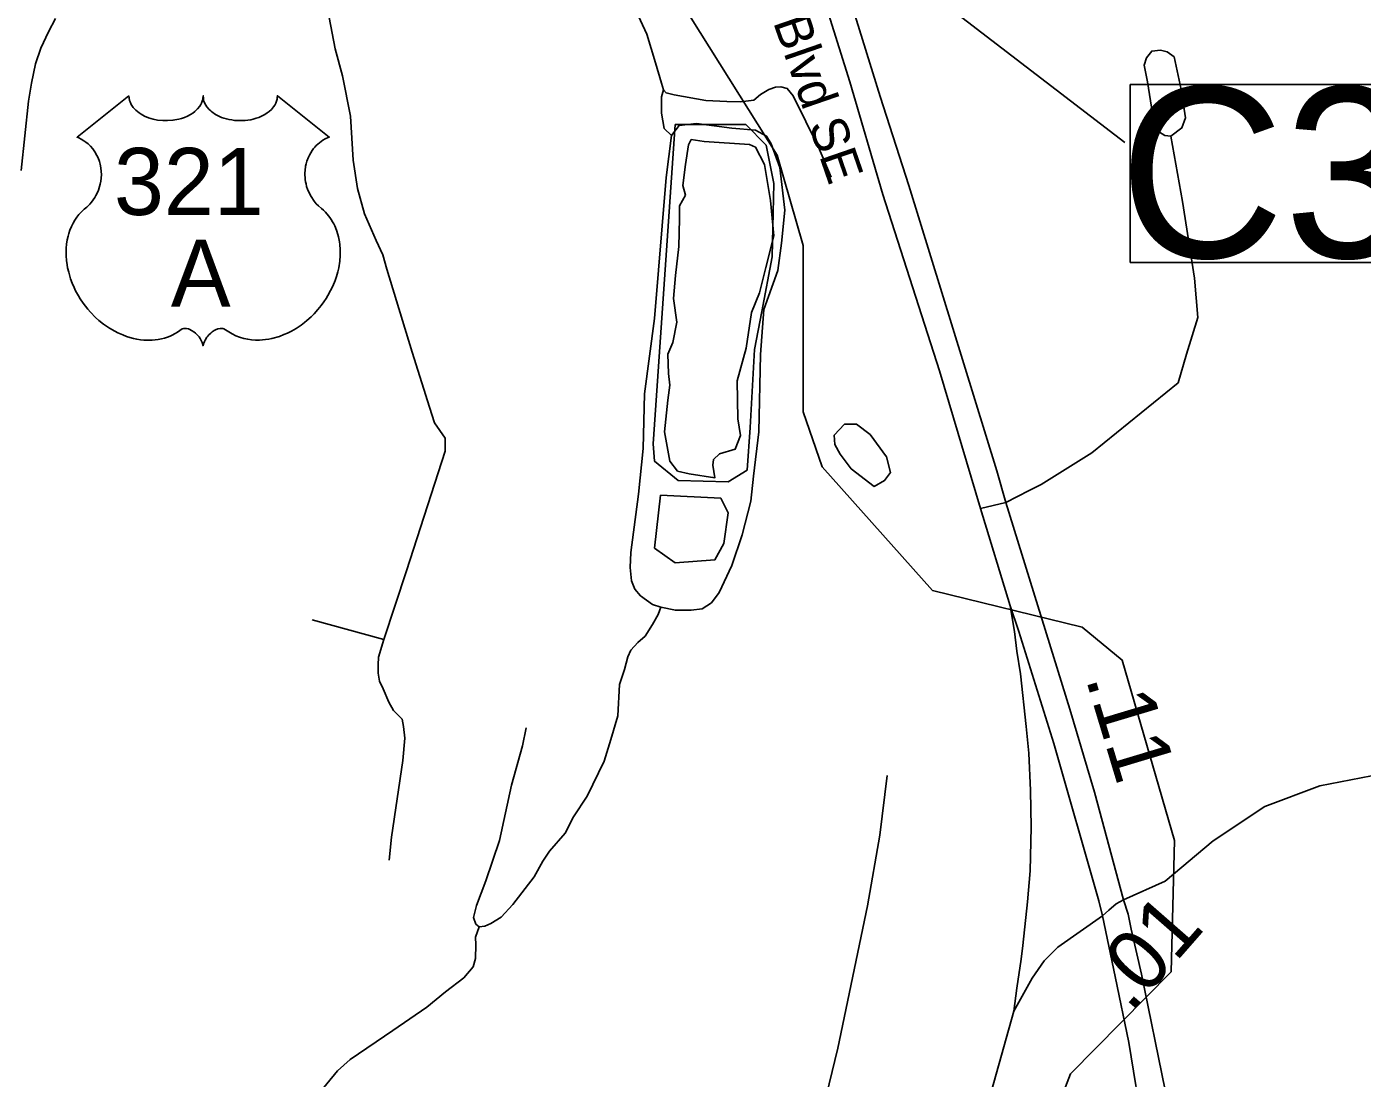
# Model space of a CAD drawing. Extents: x 1159738 to 1321356, y 736314 to 882035.
# Drawn here: x 1250802 to 1253540, y 791220 to 793376 of the extents above; entities that cross this region are included whole.
import ezdxf

# ---------------------------------------------------------------- set-up
doc = ezdxf.new("R2010")
doc.units = 0
for name, color, linetype in [('Exist Hydrographic Misc Water Feature', 7, 'Continuous'), ('Exist Hydrographic Pond Under 1500 Sq Ft', 7, 'Continuous'), ('Exist Road Non-System Type 51', 7, 'Continuous'), ('Exist Road Primary Interstate Ramp 1 Lane Attributed', 7, 'Continuous'), ('Exist Road Primary US Attributed', 7, 'Continuous'), ('Exist Road Primary US Divided Attributed', 7, 'Continuous'), ('Exist Road Primary US Label', 7, 'Continuous'), ('Exist Road Primary US Mileage Hundredths English Label', 7, 'Continuous'), ('Exist Road Primary US Shield CELL', 7, 'Continuous'), ('Exist Road Primary US Shield Number Label', 7, 'Continuous'), ('Exist Road Secondary Mileage Hundredths English Label', 7, 'Continuous'), ('Exist Road Secondary Structure Culvert Number Label', 7, 'Continuous'), ('Exist Road Secondary Type 51 Attributed', 7, 'Continuous')]:
    doc.layers.add(name, color=color, linetype=linetype)

msp = doc.modelspace()

# ---------------------------------------------------------------- linework, layer by layer
at = {"layer": 'Exist Hydrographic Misc Water Feature'}
for points in [[(1252776.1, 789939.2), (1252819, 790631), (1252901, 790905.1), (1252907, 791138), (1252941.9, 791229.2), (1253148, 791438.5), (1253155, 791707.5), (1253048, 792077.3), (1252965.9, 792144.6), (1252659, 792219.7), (1252433, 792473.7), (1252393.9, 792586.1), (1252393.9, 792927.5), (1252340.9, 793112.3), (1252124, 793458.1), (1252116.9, 793507.5), (1251941.9, 793813), (1251656.9, 794097.7), (1251239.9, 794408.1), (1250877.9, 794582.7)], [(1252131.6, 793175), (1252086.4, 792521), (1252089.4, 792484.9), (1252137.6, 792445.7), (1252240, 792442.7), (1252279.2, 792466.8), (1252285.2, 792554.2), (1252294.2, 792713.9), (1252309.3, 792792.3), (1252330.4, 792903.8), (1252333.4, 793054.5), (1252318.3, 793132.9), (1252276.2, 793175), (1252131.6, 793175)], [(1252101.5, 792415.5), (1252089.4, 792307), (1252131.6, 792276.9), (1252212.9, 792282.9), (1252231, 792316.1), (1252240, 792379.4), (1252225, 792409.5), (1252101.5, 792415.5)]]:
    msp.add_lwpolyline(points, dxfattribs=at)
at = {"layer": 'Exist Hydrographic Pond Under 1500 Sq Ft'}
for points in [[(1252164.3, 793144.8), (1252191.2, 793140.7), (1252284, 793134), (1252296.1, 793128.6), (1252314.9, 793093.6), (1252327, 793019.6), (1252333.7, 792947), (1252317.6, 792882.4), (1252304.2, 792829.9), (1252288, 792789.6), (1252277.3, 792716.9), (1252258.4, 792649.6), (1252259.8, 792571.6), (1252265.2, 792538), (1252254.4, 792509.7), (1252222.1, 792500.3), (1252210.2, 792488.9), (1252208.9, 792476.8), (1252212.9, 792451.2), (1252160.5, 792459.3), (1252136.3, 792464.7), (1252120.2, 792484.9), (1252109.4, 792545.4), (1252116.1, 792610), (1252120.2, 792640.9), (1252117.5, 792665.2), (1252116.1, 792704.2), (1252126.9, 792728.4), (1252135, 792770.1), (1252128.2, 792818.5), (1252132.2, 792866.1), (1252139, 792925.3), (1252140.3, 792981.9), (1252140.3, 793008.8), (1252152.4, 793030.3), (1252147, 793050.5), (1252152.4, 793093.5), (1252159.1, 793133.9)], [(1252457.4, 792538.3), (1252478.9, 792561.2), (1252503.1, 792561.2), (1252531.4, 792539.7), (1252565, 792493.9), (1252573, 792461.6), (1252560.9, 792445.5), (1252539.4, 792433.4), (1252492.4, 792469.7), (1252469.5, 792499.3), (1252458.8, 792519.5)]]:
    msp.add_lwpolyline(points, close=True, dxfattribs=at)
at = {"layer": 'Exist Road Non-System Type 51'}
for points in [[(1251534, 792119.8), (1251580.8, 792260.5), (1251660.2, 792505.5), (1251660.2, 792532.3), (1251637.8, 792564), (1251627.8, 792595.6), (1251592.3, 792708.4), (1251540.7, 792878.6), (1251532.2, 792907.9), (1251518.3, 792937.3), (1251494.4, 792992.1), (1251480.6, 793044.1), (1251471.4, 793102), (1251466, 793192.3), (1251449.8, 793274.9), (1251434.3, 793330.5), (1251415.9, 793426.5)], [(1252051.3, 793407.8), (1252073.3, 793360.5), (1252091.1, 793301.8), (1252103.4, 793260.1), (1252107.3, 793246.2), (1252112.7, 793240), (1252129.6, 793236.2), (1252194.5, 793224.6), (1252237.7, 793222.3), (1252265.4, 793221.5), (1252292.4, 793225.4), (1252306.3, 793237), (1252323.3, 793247), (1252337.2, 793251.6), (1252348, 793252.4), (1252361.1, 793249.3), (1252373.5, 793233.9), (1252425.2, 793128.9), (1252451.4, 793067.1)], [(1253147.3, 793151.2), (1253170.3, 793168.3), (1253177.3, 793188.9), (1253168.5, 793247.1), (1253154.4, 793313.9), (1253140.3, 793324.2), (1253126.2, 793327.6), (1253108.5, 793325.9), (1253097.9, 793312.2), (1253092.6, 793296.8), (1253099.7, 793262.5), (1253113.8, 793171.8), (1253120.9, 793161.5), (1253135, 793152.9), (1253147.3, 793151.2)], [(1252123.9, 793152.9), (1252109.1, 793167.4), (1252103.7, 793198.3), (1252103.7, 793232), (1252107.3, 793246.2)], [(1252102.2, 792185.6), (1252132, 792179.6), (1252164.2, 792179.6), (1252187.1, 792182.3), (1252205.9, 792194.4), (1252222, 792216), (1252247.6, 792271.1), (1252269.1, 792334.4), (1252286.6, 792403), (1252292, 792454.1), (1252302.7, 792545.6), (1252306.7, 792703.6), (1252313.4, 792796.4), (1252341.7, 792875.8), (1252349.7, 792932.3), (1252356.5, 792999.6), (1252345.7, 793087), (1252328.2, 793135.4), (1252318.8, 793151.6), (1252295.9, 793163.7), (1252247.5, 793167.7), (1252174.9, 793177.2), (1252140, 793173.1), (1252123.9, 793152.9)], [(1252123.9, 793152.9), (1252113.1, 793066.8), (1252088.9, 792777.6), (1252068.7, 792623), (1252066, 792511.3), (1252056.6, 792417.6), (1252040.5, 792297.9), (1252039.2, 792266.9), (1252041.9, 792240), (1252048.6, 792222.5), (1252060.7, 792209.1), (1252084.9, 792191.6), (1252102.2, 792185.6)], [(1253162.3, 792646), (1253180, 792704.3), (1253202.9, 792779.6), (1253195.9, 792860.1), (1253171.2, 793017.6), (1253147.3, 793151.2)], [(1252809.1, 792400.4), (1252857.2, 792424.7), (1252881.8, 792437.1), (1252985.9, 792502.2), (1253162.3, 792646)], [(1252809.1, 792400.4), (1252757.2, 792387.9)], [(1252102.2, 792185.6), (1252096.8, 792171), (1252085.2, 792150.1), (1252069.8, 792126.2), (1252055.1, 792113.1), (1252040.5, 792097.6), (1252034.3, 792083.7), (1252027.4, 792058.2), (1252017.3, 792027.3), (1252014.2, 791963.3), (1251999.6, 791914.6), (1251985.7, 791870.3), (1251951, 791798.5), (1251923.2, 791756), (1251906.2, 791722.4), (1251873.8, 791685.3), (1251859.9, 791665.2), (1251842.2, 791632.8), (1251799, 791576.5), (1251775.1, 791550.2), (1251753.5, 791537.1), (1251741.1, 791531.7), (1251729.7, 791530.4)], [(1251387.4, 792160), (1251534, 792119.8)], [(1251534, 792119.8), (1251523.2, 792083.6), (1251522.4, 792067.3), (1251522.4, 792050.4), (1251525.5, 792034.1), (1251533.2, 792018.7), (1251544.5, 791991.2), (1251554.2, 791973.7), (1251571.7, 791956.2), (1251574.4, 791941.4), (1251577.1, 791917.2), (1251573, 791871.5), (1251550.1, 791714.3), (1251545.5, 791667.2)], [(1251729.7, 791530.4), (1251722.7, 791536.3), (1251718.1, 791549.5), (1251724.2, 791574.2), (1251743.5, 791625.1), (1251771.3, 791707.8), (1251795.9, 791820.9), (1251818.3, 791901.9), (1251826, 791938.2)], [(1252565.9, 791840.6), (1252550.7, 791718.4), (1252525.7, 791573.8), (1252465, 791281.8), (1252399.7, 791014.7), (1252359.5, 790843.4), (1252341.7, 790765.5), (1252339, 790740.6), (1252339.7, 790706.9), (1252345, 790676.5), (1252374, 790600.6), (1252412.9, 790506.4), (1252450.6, 790435.7), (1252461, 790424.8), (1252475.5, 790414.9), (1252500.6, 790405), (1252538.9, 790383.2)], [(1251729.7, 791530.4), (1251722, 791509.6), (1251722.8, 791493.4), (1251722, 791465.6), (1251717.4, 791448.6), (1251698.1, 791426.2), (1251661, 791397.6), (1251622.5, 791366), (1251553, 791318.1), (1251465.1, 791258.6), (1251439, 791235.1), (1251395.8, 791181.8), (1251331, 791093.8), (1251267, 791015.3), (1251252.4, 790992.9), (1251243.1, 790962.8), (1251237.7, 790920.3), (1251235.4, 790834.6), (1251213.1, 790727.7), (1251191.5, 790651.3)]]:
    msp.add_lwpolyline(points, dxfattribs=at)
at = {"layer": 'Exist Road Primary Interstate Ramp 1 Lane Attributed'}
msp.add_lwpolyline([(1252818, 792188.8), (1252826.8, 792136.2), (1252832.2, 792095.8), (1252839.2, 792049), (1252851.3, 791941.4), (1252856.5, 791886.4), (1252860.1, 791810.1), (1252861, 791734.7), (1252859.5, 791645.6), (1252853.4, 791581.8), (1252844.1, 791492.2), (1252841, 791463.9), (1252831.9, 791405), (1252825.8, 791357.6)], dxfattribs=at)
at = {"layer": 'Exist Road Primary US Attributed'}
msp.add_lwpolyline([(1250791, 793080.9), (1250805.5, 793223), (1250811.7, 793259.9), (1250820.5, 793300), (1250831, 793332), (1250846.9, 793365.5), (1250861.4, 793392.3)], dxfattribs=at)
at = {"layer": 'Exist Road Primary US Divided Attributed'}
for points in [[(1252201.5, 796315.1), (1252172.3, 796306.6), (1252127.1, 796088.5), (1252089.7, 795891.2), (1252059.7, 795704), (1252043.4, 795587.7), (1252025.2, 795420), (1252018.8, 795329.8), (1252015.1, 795231.3), (1252017.9, 795104.7), (1252023.3, 794998), (1252037.9, 794866.8), (1252055.2, 794748.3), (1252076.2, 794637.2), (1252116.2, 794484.1), (1252151.7, 794362), (1252391.2, 793577.3), (1252489.6, 793262.9), (1252557, 793031.5), (1252673.4, 792670.4), (1252757.2, 792387.9), (1252818, 792188.8)], [(1253050.6, 791585.7), (1252991.2, 791806.9), (1252940.2, 791976.6), (1252809.1, 792400.4), (1252790.9, 792465), (1252610.7, 793050.6), (1252551.5, 793232.9), (1252473.2, 793487.1), (1252404, 793727.7), (1252174.5, 794471.3), (1252130.8, 794631.7), (1252107.1, 794738.3), (1252081.6, 794871.4), (1252066.1, 794989.8), (1252059.8, 795074.6), (1252055.2, 795201.3), (1252056.1, 795320.6), (1252061.6, 795437.3), (1252071.6, 795549.4), (1252091.6, 795677.5), (1252128.9, 795877.1), (1252152.6, 795974.2), (1252222.7, 796296.2), (1252201.5, 796315.1)], [(1252818, 792188.8), (1252836.3, 792136.1), (1252907.4, 791906.4), (1252999.8, 791583.9), (1253007.5, 791553.3)], [(1253751.7, 788588.9), (1253696.4, 788718), (1253643.1, 788837.4), (1253590.2, 788991.5), (1253549.1, 789123.2), (1253493.3, 789304.1), (1253435.8, 789518.7), (1253407.6, 789625.1), (1253388.2, 789729.7), (1253338.1, 789988.2), (1253324.2, 790074.2), (1253278, 790355.1), (1253234.7, 790606.4), (1253191.4, 790871.9), (1253135.9, 791195.5), (1253087.3, 791433.6), (1253066.2, 791526), (1253059.8, 791556.3), (1253050.6, 791585.7)], [(1253007.5, 791553.3), (1253033.2, 791428.9), (1253061.4, 791293.6), (1253090.9, 791113.3), (1253132.3, 790882.1), (1253179.6, 790627.6), (1253222.4, 790365.5), (1253251.6, 790189.3), (1253286.2, 789991.8), (1253318.7, 789803.5), (1253344.3, 789669.8), (1253388.8, 789481.4), (1253433.3, 789314.6), (1253480.2, 789156.8), (1253536.2, 788997.1), (1253581.9, 788860.9), (1253665.5, 788647.8), (1253703.5, 788555.1)]]:
    msp.add_lwpolyline(points, dxfattribs=at)
at = {"layer": 'Exist Road Primary US Shield CELL'}
msp.add_lwpolyline([(1251011.8, 793233.9), (1251012.1, 793229.5), (1251013.1, 793224.3), (1251014, 793221.6), (1251016.4, 793216.4), (1251020.4, 793210.3), (1251026, 793204.4), (1251032.4, 793199.1), (1251036.7, 793196.4), (1251043.9, 793192.5), (1251052.1, 793189), (1251061.3, 793186.4), (1251070.6, 793184.5), (1251080.9, 793183.4), (1251091, 793183.2), (1251101.9, 793184), (1251114, 793186.3), (1251119.5, 793187.8), (1251125.8, 793189.9), (1251131.5, 793192.3), (1251137.9, 793195.7), (1251143, 793198.9), (1251146.9, 793201.8), (1251152.6, 793207.2), (1251157.1, 793212.8), (1251159, 793216), (1251160.6, 793219), (1251162.8, 793225.4), (1251163.4, 793228.2), (1251163.9, 793234.1), (1251164.3, 793229.2), (1251164.8, 793226.1), (1251165.6, 793223.1), (1251166.8, 793219.9), (1251169.1, 793215.3), (1251171.6, 793211.6), (1251176.3, 793206), (1251179.3, 793203.2), (1251182, 793201), (1251189.2, 793196.1), (1251197.7, 793191.8), (1251201.8, 793190), (1251206.1, 793188.5), (1251211.5, 793186.8), (1251217, 793185.5), (1251222.6, 793184.6), (1251228.2, 793183.8), (1251234, 793183.3), (1251238.7, 793183.2), (1251244.5, 793183.3), (1251249.8, 793183.6), (1251255.3, 793184.2), (1251261.3, 793185.2), (1251266.1, 793186.3), (1251272.5, 793188), (1251278.3, 793190), (1251283.4, 793192.2), (1251290, 793195.7), (1251295.3, 793199), (1251299.2, 793202.2), (1251303.9, 793206.4), (1251308.2, 793211.5), (1251310.8, 793215.2), (1251312.6, 793219), (1251314.3, 793223.1), (1251315.4, 793227.3), (1251315.9, 793231), (1251316, 793234.2), (1251422.3, 793149.5), (1251419.8, 793148.6), (1251414, 793145.8), (1251409.4, 793143.1), (1251402.1, 793137.9), (1251398.9, 793135.1), (1251395.8, 793132.1), (1251392.9, 793129), (1251390.4, 793126), (1251387.3, 793121.8), (1251384.5, 793117.5), (1251381.8, 793112.8), (1251379.9, 793108.7), (1251376.6, 793100.2), (1251375, 793094.8), (1251374, 793090.2), (1251372.8, 793080.7), (1251372.5, 793076.2), (1251372.5, 793071.7), (1251372.7, 793067), (1251373.1, 793062.5), (1251374, 793057.8), (1251374.7, 793053.6), (1251376, 793048.5), (1251377.9, 793042.6), (1251380.2, 793036.9), (1251385.1, 793027.7), (1251391.3, 793018.3), (1251395.8, 793013), (1251400.2, 793008.5), (1251406.8, 793003), (1251410.3, 792999.8), (1251414.4, 792995.7), (1251421, 792988), (1251423.7, 792984.4), (1251426.5, 792980.3), (1251429, 792976.1), (1251431.5, 792971.6), (1251433.5, 792967.6), (1251437.2, 792958.5), (1251440, 792949.6), (1251441.2, 792945), (1251443.2, 792934.6), (1251443.9, 792929.4), (1251444.8, 792919.2), (1251444.8, 792906.9), (1251443.9, 792895.3), (1251441.7, 792881.6), (1251439.8, 792873.5), (1251437, 792864), (1251434.3, 792855.8), (1251429.5, 792843.6), (1251425.2, 792834.8), (1251419.6, 792824.5), (1251415.8, 792818.3), (1251411.3, 792811.7), (1251405.7, 792804), (1251399.2, 792795.8), (1251391.3, 792787.2), (1251385, 792780.9), (1251376.7, 792773.5), (1251371.7, 792769.3), (1251364.5, 792763.9), (1251354.8, 792757.4), (1251345.1, 792751.8), (1251336.9, 792747.6), (1251329.6, 792744.5), (1251320.2, 792740.9), (1251304.5, 792736.6), (1251298.8, 792735.4), (1251292, 792734.4), (1251285.7, 792733.7), (1251279.5, 792733.4), (1251271.2, 792733.4), (1251263, 792734), (1251255.2, 792735.1), (1251247.1, 792736.8), (1251238.6, 792739.3), (1251230.9, 792742.3), (1251223.2, 792746.2), (1251210, 792754.5), (1251206.2, 792756.5), (1251204.1, 792757), (1251199, 792757.3), (1251194.2, 792756.3), (1251189.3, 792754.3), (1251186.4, 792752.8), (1251182.5, 792750.2), (1251179.4, 792747.8), (1251175.8, 792744.3), (1251173.3, 792741.5), (1251171.4, 792739.2), (1251167.7, 792733.4), (1251166.4, 792730.6), (1251165, 792727), (1251163.8, 792721.7), (1251162.1, 792728.4), (1251160.1, 792732.8), (1251157.9, 792736.6), (1251155.5, 792739.9), (1251151.8, 792744.2), (1251148.5, 792747.4), (1251144.5, 792750.6), (1251140.2, 792753.2), (1251136.8, 792755), (1251133.7, 792756.2), (1251129.8, 792757.1), (1251126.7, 792757.3), (1251124.1, 792757.3), (1251120.6, 792756.5), (1251115.8, 792753), (1251111.2, 792749.9), (1251106.3, 792746.8), (1251100.4, 792743.7), (1251096, 792741.6), (1251090.9, 792739.6), (1251084.9, 792737.6), (1251078.3, 792735.9), (1251071.6, 792734.6), (1251065.7, 792733.7), (1251059.4, 792733.1), (1251053.7, 792732.9), (1251047.7, 792733), (1251042.1, 792733.4), (1251035.7, 792734), (1251027.6, 792735.2), (1251021, 792736.7), (1251013.9, 792738.6), (1251006.7, 792740.8), (1250999, 792743.8), (1250989.3, 792748), (1250982.6, 792751.4), (1250972, 792757.5), (1250959.6, 792766.1), (1250950.2, 792773.7), (1250943.3, 792780), (1250933.2, 792790.3), (1250927.3, 792797), (1250918, 792809), (1250912, 792817.8), (1250908.1, 792824.2), (1250902.5, 792834.5), (1250899.4, 792840.9), (1250895.4, 792850.3), (1250892.2, 792859), (1250889.6, 792867.1), (1250888.2, 792872.3), (1250886.1, 792881.4), (1250884.9, 792887.9), (1250883.7, 792896.8), (1250883.1, 792906.1), (1250882.9, 792914.7), (1250883.2, 792921.9), (1250884, 792930.2), (1250885.4, 792939.1), (1250887.1, 792946.7), (1250888.6, 792952.1), (1250890.9, 792958.8), (1250893.9, 792966.2), (1250897.4, 792973.2), (1250900.7, 792979), (1250904.9, 792985.3), (1250909.1, 792990.6), (1250914.5, 792996.5), (1250920.2, 793001.9), (1250925.3, 793006.2), (1250931.5, 793012.2), (1250934.7, 793015.8), (1250938.6, 793020.9), (1250941.6, 793025.6), (1250944.1, 793029.8), (1250947.3, 793036), (1250949.3, 793040.7), (1250951.7, 793047.9), (1250952.9, 793052.9), (1250954.2, 793059.3), (1250955, 793065.4), (1250955.3, 793073), (1250955.1, 793079.3), (1250954.3, 793086.7), (1250952.9, 793093.7), (1250951.3, 793099.8), (1250948.6, 793106.9), (1250946.2, 793112), (1250942.1, 793119), (1250937.6, 793125.5), (1250932.9, 793130.7), (1250928.2, 793135.5), (1250923.7, 793139), (1250919.4, 793142.1), (1250914, 793145.3), (1250908.8, 793147.9), (1250905.5, 793149.2)], close=True, dxfattribs=at)
at = {"layer": 'Exist Road Secondary Structure Culvert Number Label'}
msp.add_lwpolyline([(1251096.5, 794761.4), (1251892, 794029.6), (1253053.4, 793138.6)], dxfattribs=at)
msp.add_lwpolyline([(1253064.2, 793257.5), (1254347.1, 793257.5), (1254347.1, 792892.5), (1253064.2, 792892.5)], close=True, dxfattribs=at)
at = {"layer": 'Exist Road Secondary Type 51 Attributed'}
for points in [[(1253601.4, 791848.1), (1253453, 791819.9), (1253340, 791777.5), (1253234.1, 791706.8), (1253135.9, 791623.9), (1253050.6, 791585.7)], [(1253050.6, 791585.7), (1253035.7, 791577.4), (1253020.8, 791564.8), (1253007.5, 791553.3)], [(1253007.5, 791553.3), (1252916, 791489.1), (1252887.8, 791460.9), (1252863.2, 791425), (1252825.8, 791357.6)], [(1252825.8, 791357.6), (1252748.5, 791082.1), (1252506.6, 790274.6), (1252443.3, 790056.4), (1252384.6, 789872.5), (1252261.9, 789454.3), (1252221, 789298.1), (1252196, 789167), (1252191.4, 789127.3), (1252189.4, 789073.5), (1252184.1, 788989.6)]]:
    msp.add_lwpolyline(points, dxfattribs=at)

# ---------------------------------------------------------------- texts
at = {"layer": 'Exist Road Primary US Label'}
msp.add_text('Hickory Blvd SE', height=75, rotation=289.0285, dxfattribs=at).set_placement((1252213.6, 793728.1))
at = {"layer": 'Exist Road Primary US Mileage Hundredths English Label'}
msp.add_text('.11', height=125, rotation=286.7341, dxfattribs=at).set_placement((1252972.3, 792040.5))
at = {"layer": 'Exist Road Primary US Shield Number Label'}
for s, p in [('321', (1250981.1, 792989.8)), ('A', (1251097.6, 792801.9))]:
    msp.add_text(s, height=137.5, dxfattribs=at).set_placement(p)
at = {"layer": 'Exist Road Secondary Mileage Hundredths English Label'}
msp.add_text('.01', height=125, rotation=48.8346, dxfattribs=at).set_placement((1253065.8, 791351.6))
at = {"layer": 'Exist Road Secondary Structure Culvert Number Label'}
msp.add_text('C352', height=350, dxfattribs=at).set_placement((1253042, 792902.3))

doc.saveas('drawing.dxf')
